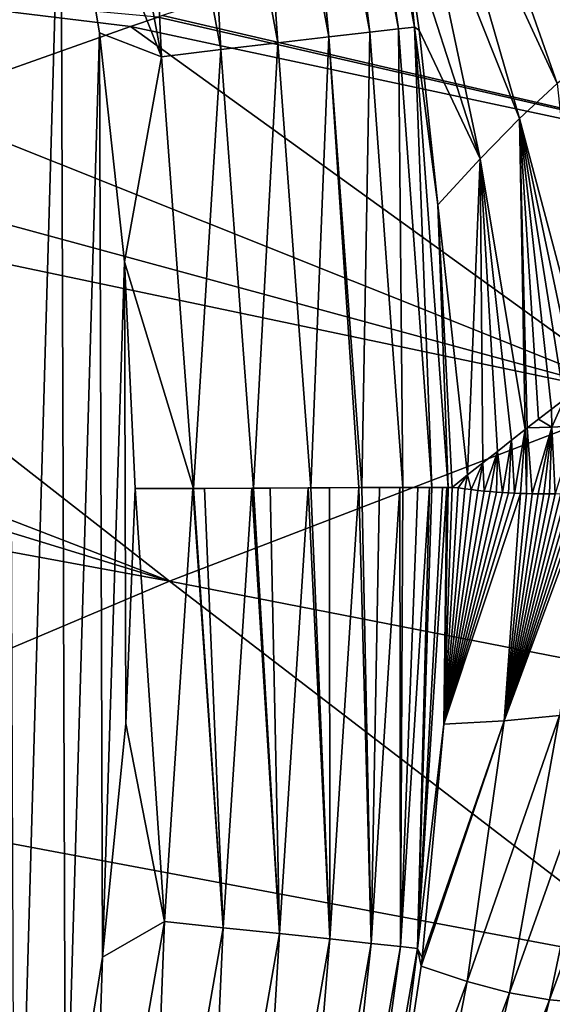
# Model space of a CAD drawing. Header units: metres. Extents: x -90 to 304, y -90 to 74.
# Tile 436 of 570: x 251.67 to 253.35, y 30.68 to 33.78. Entities that reach past the tile are written whole.
import ezdxf

# ---------------------------------------------------------------- set-up
doc = ezdxf.new("R2010")
doc.units = ezdxf.units.M
doc.layers.add('solid_21662050_350', color=7, linetype='CONTINUOUS')

msp = doc.modelspace()

# ---------------------------------------------------------------- linework, layer by layer
at = {"layer": 'solid_21662050_350'}
for points in [[(251.799026, 34.467018, 8.134833), (251.653732, 29.383726, 8.134833), (251.632767, 35.188286, 8.134833)], [(252.599792, 35.178768, 8.781376), (252.772324, 33.745167, 8.598304), (252.510498, 35.158417, 8.598304)], [(252.599792, 35.178768, 8.781376), (252.649521, 35.190216, 8.970929), (252.863297, 33.7556, 8.781376)], [(252.599792, 35.178768, 8.781376), (252.863297, 33.7556, 8.781376), (252.772324, 33.745167, 8.598304)], [(252.913986, 33.761539, 8.970929), (252.649521, 35.190216, 8.970929), (252.880508, 34.093124, 9.124886)], [(252.863297, 33.7556, 8.781376), (252.649521, 35.190216, 8.970929), (252.913986, 33.761539, 8.970929)], [(252.510498, 35.158417, 8.598304), (252.643097, 33.730259, 8.434502), (252.383698, 35.12944, 8.434502)], [(252.510498, 35.158417, 8.598304), (252.772324, 33.745167, 8.598304), (252.643097, 33.730259, 8.434502)], [(252.383698, 35.12944, 8.434502), (252.482895, 33.711483, 8.301346), (252.226517, 35.093239, 8.301346)], [(252.383698, 35.12944, 8.434502), (252.643097, 33.730259, 8.434502), (252.482895, 33.711483, 8.301346)], [(252.226517, 35.093239, 8.301346), (252.302887, 33.690201, 8.206315), (252.049911, 35.052402, 8.206315)], [(252.226517, 35.093239, 8.301346), (252.482895, 33.711483, 8.301346), (252.302887, 33.690201, 8.206315)], [(252.049911, 35.052402, 8.206315), (252.115692, 33.668129, 8.151685), (251.866257, 35.009983, 8.151685)], [(252.049911, 35.052402, 8.206315), (252.302887, 33.690201, 8.206315), (252.115692, 33.668129, 8.151685)], [(251.866257, 35.009983, 8.151685), (252.115692, 33.668129, 8.151685), (251.799026, 34.467018, 8.134833)], [(253.723404, 33.771671, 48.563812), (253.139221, 34.768986, 42.897709), (253.232422, 34.796589, 48.829895)], [(253.856567, 33.77636, 54.137352), (253.232422, 34.796589, 48.829895), (253.34906, 34.780117, 54.439159)], [(253.856567, 33.77636, 54.137352), (253.723404, 33.771671, 48.563812), (253.232422, 34.796589, 48.829895)], [(253.598831, 33.736641, 42.663338), (253.066544, 34.698864, 36.652977), (253.139221, 34.768986, 42.897709)], [(253.723404, 33.771671, 48.563812), (253.598831, 33.736641, 42.663338), (253.139221, 34.768986, 42.897709)], [(253.479904, 33.672947, 36.450317), (253.009506, 34.591087, 30.133276), (253.066544, 34.698864, 36.652977)], [(253.598831, 33.736641, 42.663338), (253.479904, 33.672947, 36.450317), (253.066544, 34.698864, 36.652977)], [(253.363113, 33.584015, 29.966616), (252.963104, 34.450665, 23.372473), (253.009506, 34.591087, 30.133276)], [(253.479904, 33.672947, 36.450317), (253.363113, 33.584015, 29.966616), (253.009506, 34.591087, 30.133276)], [(251.799026, 34.467018, 8.134833), (251.813354, 30.1012, 8.134833), (251.653732, 29.383726, 8.134833)], [(251.921143, 33.743458, 8.134833), (251.813354, 30.1012, 8.134833), (251.799026, 34.467018, 8.134833)], [(252.115692, 33.668129, 8.151685), (251.921143, 33.743458, 8.134833), (251.799026, 34.467018, 8.134833)], [(253.244827, 33.473431, 23.249596), (252.921875, 34.283455, 16.373377), (252.963104, 34.450665, 23.372473)], [(253.363113, 33.584015, 29.966616), (253.244827, 33.473431, 23.249596), (252.963104, 34.450665, 23.372473)], [(253.120956, 33.345749, 16.302464), (252.880508, 34.093124, 9.124886), (252.921875, 34.283455, 16.373377)], [(253.244827, 33.473431, 23.249596), (253.120956, 33.345749, 16.302464), (252.921875, 34.283455, 16.373377)], [(253.389221, 34.200237, 144.004288), (252.875748, 34.044563, 145.231308), (255.137238, 33.097023, 148.42337)], [(253.120956, 33.345749, 16.302464), (252.928741, 33.75209, 9.121011), (252.880508, 34.093124, 9.124886)], [(252.913986, 33.761539, 8.970929), (252.880508, 34.093124, 9.124886), (252.928741, 33.75209, 9.121011)], [(252.875748, 34.044563, 145.231308), (252.119156, 33.797592, 147.032867), (255.137238, 33.097023, 148.42337)], [(250.791489, 33.912971, 147.279709), (251.32486, 33.516891, 148.917892), (252.018463, 33.763187, 147.272202)], [(250.791489, 33.912971, 147.279709), (252.018463, 33.763187, 147.272202), (252.105652, 33.792999, 147.064972)], [(252.105652, 33.792999, 147.064972), (252.018463, 33.763187, 147.272202), (255.137238, 33.097023, 148.42337)], [(252.119156, 33.797592, 147.032867), (252.105652, 33.792999, 147.064972), (255.137238, 33.097023, 148.42337)], [(252.018463, 33.763187, 147.272202), (251.32486, 33.516891, 148.917892), (253.642624, 32.591885, 151.963242)], [(251.921143, 33.743458, 8.134833), (251.930313, 30.829874, 8.134833), (251.813354, 30.1012, 8.134833)], [(251.999115, 33.021824, 8.134833), (251.930313, 30.829874, 8.134833), (251.921143, 33.743458, 8.134833)], [(252.115692, 33.668129, 8.151685), (251.999115, 33.021824, 8.134833), (251.921143, 33.743458, 8.134833)], [(255.137238, 33.097023, 148.42337), (252.018463, 33.763187, 147.272202), (253.642624, 32.591885, 151.963242)], [(252.772324, 33.745167, 8.598304), (252.747299, 32.309673, 8.434536), (252.643097, 33.730259, 8.434502)], [(252.772324, 33.745167, 8.598304), (252.877014, 32.309887, 8.597814), (252.747299, 32.309673, 8.434536)], [(252.863297, 33.7556, 8.781376), (252.877014, 32.309887, 8.597814), (252.772324, 33.745167, 8.598304)], [(252.863297, 33.7556, 8.781376), (252.913986, 33.761539, 8.970929), (252.96846, 32.309879, 8.780204)], [(252.863297, 33.7556, 8.781376), (252.96846, 32.309879, 8.780204), (252.877014, 32.309887, 8.597814)], [(252.913986, 33.761539, 8.970929), (252.928741, 33.75209, 9.121011), (252.987549, 33.201336, 9.114102)], [(252.913986, 33.761539, 8.970929), (252.987549, 33.201336, 9.114102), (253.019623, 32.310284, 8.9691)], [(252.913986, 33.761539, 8.970929), (253.019623, 32.310284, 8.9691), (252.96846, 32.309879, 8.780204)], [(253.120956, 33.345749, 16.302464), (252.987549, 33.201336, 9.114102), (252.928741, 33.75209, 9.121011)], [(252.482895, 33.711483, 8.301346), (252.405701, 32.308075, 8.206715), (252.302887, 33.690201, 8.206315)], [(252.482895, 33.711483, 8.301346), (252.586487, 32.30901, 8.301696), (252.405701, 32.308075, 8.206715)], [(252.643097, 33.730259, 8.434502), (252.586487, 32.30901, 8.301696), (252.482895, 33.711483, 8.301346)], [(252.643097, 33.730259, 8.434502), (252.737869, 32.309643, 8.425062), (252.586487, 32.30901, 8.301696)], [(252.643097, 33.730259, 8.434502), (252.747299, 32.309673, 8.434536), (252.737869, 32.309643, 8.425062)], [(252.302887, 33.690201, 8.206315), (252.217316, 32.307171, 8.151895), (252.115692, 33.668129, 8.151685)], [(252.302887, 33.690201, 8.206315), (252.405701, 32.308075, 8.206715), (252.217316, 32.307171, 8.151895)], [(252.115692, 33.668129, 8.151685), (252.217316, 32.307171, 8.151895), (251.999115, 33.021824, 8.134833)], [(253.46402, 32.64529, 23.809114), (253.244827, 33.473431, 23.249596), (253.363113, 33.584015, 29.966616)], [(251.32486, 33.516891, 148.917892), (250.868515, 33.3465, 149.996674), (253.642624, 32.591885, 151.963242)], [(253.262772, 32.493008, 16.496826), (253.120956, 33.345749, 16.302464), (253.244827, 33.473431, 23.249596)], [(253.269318, 32.498131, 16.722235), (253.262772, 32.493008, 16.496826), (253.244827, 33.473431, 23.249596)], [(253.304794, 32.525799, 17.962221), (253.269318, 32.498131, 16.722235), (253.244827, 33.473431, 23.249596)], [(253.345764, 32.557411, 19.42535), (253.304794, 32.525799, 17.962221), (253.244827, 33.473431, 23.249596)], [(253.385895, 32.58791, 20.88814), (253.345764, 32.557411, 19.42535), (253.244827, 33.473431, 23.249596)], [(253.425293, 32.617176, 22.349642), (253.385895, 32.58791, 20.88814), (253.244827, 33.473431, 23.249596)], [(253.46402, 32.64529, 23.809114), (253.425293, 32.617176, 22.349642), (253.244827, 33.473431, 23.249596)], [(250.868515, 33.3465, 149.996674), (250.579239, 33.234921, 150.68013), (253.642624, 32.591885, 151.963242)], [(253.080688, 32.350449, 10.5921), (252.987549, 33.201336, 9.114102), (253.120956, 33.345749, 16.302464)], [(253.128662, 32.387604, 12.077081), (253.080688, 32.350449, 10.5921), (253.120956, 33.345749, 16.302464)], [(253.174896, 32.423817, 13.555719), (253.128662, 32.387604, 12.077081), (253.120956, 33.345749, 16.302464)], [(253.219528, 32.458958, 15.027978), (253.174896, 32.423817, 13.555719), (253.120956, 33.345749, 16.302464)], [(253.262772, 32.493008, 16.496826), (253.219528, 32.458958, 15.027978), (253.120956, 33.345749, 16.302464)], [(250.579239, 33.234921, 150.68013), (249.794525, 32.919441, 152.529388), (252.140778, 32.015358, 155.498138)], [(253.642624, 32.591885, 151.963242), (250.579239, 33.234921, 150.68013), (252.140778, 32.015358, 155.498138)], [(253.080688, 32.350449, 10.5921), (253.032883, 32.310379, 9.101089), (252.987549, 33.201336, 9.114102)], [(253.019623, 32.310284, 8.9691), (252.987549, 33.201336, 9.114102), (253.032883, 32.310379, 9.101089)], [(251.999115, 33.021824, 8.134833), (252.003815, 31.566191, 8.134833), (251.930313, 30.829874, 8.134833)], [(251.999115, 33.021824, 8.134833), (252.217316, 32.307171, 8.151895), (252.033371, 32.306526, 8.134833)], [(251.999115, 33.021824, 8.134833), (252.033371, 32.306526, 8.134833), (252.003815, 31.566191, 8.134833)], [(249.794525, 32.919441, 152.529388), (249.535858, 32.812107, 153.135132), (252.140778, 32.015358, 155.498138)], [(249.535858, 32.812107, 153.135132), (249.015427, 32.590317, 154.354156), (252.140778, 32.015358, 155.498138)], [(252.140778, 32.015358, 155.498138), (249.015427, 32.590317, 154.354156), (250.632507, 31.376675, 159.033447)], [(253.642624, 32.591885, 151.963242), (252.140778, 32.015358, 155.498138), (255.254562, 31.406464, 156.612473)], [(253.347046, 32.500118, 19.196438), (253.304794, 32.525799, 17.962221), (253.345764, 32.557411, 19.42535)], [(253.347046, 32.500118, 19.196438), (253.345764, 32.557411, 19.42535), (253.385895, 32.58791, 20.88814)], [(253.347046, 32.500118, 19.196438), (253.385895, 32.58791, 20.88814), (253.422531, 32.504135, 21.670958)], [(253.269318, 32.498131, 16.722235), (253.266632, 32.290745, 16.483238), (253.262772, 32.493008, 16.496826)], [(253.269318, 32.498131, 16.722235), (253.285049, 32.290356, 17.0926), (253.266632, 32.290745, 16.483238)], [(253.347046, 32.500118, 19.196438), (253.269318, 32.498131, 16.722235), (253.304794, 32.525799, 17.962221)], [(253.347046, 32.500118, 19.196438), (253.285049, 32.290356, 17.0926), (253.269318, 32.498131, 16.722235)], [(253.347046, 32.500118, 19.196438), (253.303329, 32.29015, 17.701403), (253.285049, 32.290356, 17.0926)], [(253.347046, 32.500118, 19.196438), (253.321472, 32.290119, 18.309797), (253.303329, 32.29015, 17.701403)], [(253.347046, 32.500118, 19.196438), (253.339478, 32.290257, 18.917908), (253.321472, 32.290119, 18.309797)], [(253.347046, 32.500118, 19.196438), (253.357361, 32.290558, 19.525646), (253.339478, 32.290257, 18.917908)], [(253.347046, 32.500118, 19.196438), (253.422531, 32.504135, 21.670958), (253.357361, 32.290558, 19.525646)], [(253.262772, 32.493008, 16.496826), (253.229309, 32.292076, 15.262212), (253.219528, 32.458958, 15.027978)], [(253.262772, 32.493008, 16.496826), (253.248047, 32.291317, 15.873159), (253.229309, 32.292076, 15.262212)], [(253.262772, 32.493008, 16.496826), (253.266632, 32.290745, 16.483238), (253.248047, 32.291317, 15.873159)], [(253.219528, 32.458958, 15.027978), (253.191284, 32.294147, 14.038304), (253.174896, 32.423817, 13.555719)], [(253.219528, 32.458958, 15.027978), (253.210373, 32.293015, 14.65057), (253.191284, 32.294147, 14.038304)], [(253.219528, 32.458958, 15.027978), (253.229309, 32.292076, 15.262212), (253.210373, 32.293015, 14.65057)], [(253.174896, 32.423817, 13.555719), (253.132813, 32.298962, 12.19563), (253.128662, 32.387604, 12.077081)], [(253.174896, 32.423817, 13.555719), (253.152512, 32.297092, 12.811049), (253.132813, 32.298962, 12.19563)], [(253.174896, 32.423817, 13.555719), (253.171997, 32.295498, 13.425201), (253.152512, 32.297092, 12.811049)], [(253.174896, 32.423817, 13.555719), (253.191284, 32.294147, 14.038304), (253.171997, 32.295498, 13.425201)], [(253.128662, 32.387604, 12.077081), (253.092758, 32.303532, 10.961175), (253.080688, 32.350449, 10.5921)], [(253.128662, 32.387604, 12.077081), (253.1129, 32.301109, 11.578959), (253.092758, 32.303532, 10.961175)], [(253.128662, 32.387604, 12.077081), (253.132813, 32.298962, 12.19563), (253.1129, 32.301109, 11.578959)], [(253.080688, 32.350449, 10.5921), (253.051758, 32.309227, 9.722266), (253.032883, 32.310379, 9.101089)], [(253.080688, 32.350449, 10.5921), (253.072372, 32.306232, 10.342278), (253.051758, 32.309227, 9.722266)], [(253.080688, 32.350449, 10.5921), (253.092758, 32.303532, 10.961175), (253.072372, 32.306232, 10.342278)], [(252.405701, 32.308075, 8.206715), (252.586487, 32.30901, 8.301696), (252.458664, 32.30835, 8.22976)], [(252.458664, 32.30835, 8.22976), (252.586487, 32.30901, 8.301696), (252.578598, 32.308971, 8.296506)], [(252.458664, 32.30835, 8.22976), (252.578598, 32.308971, 8.296506), (252.488327, 30.903873, 8.296158)], [(252.488327, 30.903873, 8.296158), (252.578598, 32.308971, 8.296506), (252.647232, 30.887014, 8.425043)], [(252.578598, 32.308971, 8.296506), (252.586487, 32.30901, 8.301696), (252.647232, 30.887014, 8.425043)], [(252.586487, 32.30901, 8.301696), (252.737869, 32.309643, 8.425062), (252.645645, 32.309292, 8.34414)], [(252.586487, 32.30901, 8.301696), (252.645645, 32.309292, 8.34414), (252.647232, 30.887014, 8.425043)], [(252.645645, 32.309292, 8.34414), (252.737869, 32.309643, 8.425062), (252.647232, 30.887014, 8.425043)], [(252.647232, 30.887014, 8.425043), (252.737869, 32.309643, 8.425062), (252.776596, 30.87306, 8.583852)], [(252.737869, 32.309643, 8.425062), (252.747299, 32.309673, 8.434536), (252.776596, 30.87306, 8.583852)], [(252.747299, 32.309673, 8.434536), (252.877014, 32.309887, 8.597814), (252.803192, 32.309799, 8.496482)], [(252.747299, 32.309673, 8.434536), (252.803192, 32.309799, 8.496482), (252.776596, 30.87306, 8.583852)], [(252.776596, 30.87306, 8.583852), (252.86763, 32.309879, 8.583338), (252.869415, 30.86297, 8.761939)], [(252.803192, 32.309799, 8.496482), (252.86763, 32.309879, 8.583338), (252.776596, 30.87306, 8.583852)], [(252.803192, 32.309799, 8.496482), (252.877014, 32.309887, 8.597814), (252.86763, 32.309879, 8.583338)], [(252.86763, 32.309879, 8.583338), (252.877014, 32.309887, 8.597814), (252.869415, 30.86297, 8.761939)], [(252.923767, 32.309898, 8.679498), (252.960861, 32.309879, 8.760792), (252.869415, 30.86297, 8.761939)], [(252.877014, 32.309887, 8.597814), (252.923767, 32.309898, 8.679498), (252.869415, 30.86297, 8.761939)], [(252.869415, 30.86297, 8.761939), (252.960861, 32.309879, 8.760792), (252.923477, 30.857212, 8.947236)], [(252.877014, 32.309887, 8.597814), (252.96846, 32.309879, 8.780204), (252.923767, 32.309898, 8.679498)], [(252.923477, 30.857212, 8.947236), (253.015396, 32.310219, 8.945651), (253.005585, 31.564266, 9.10787)], [(253.001572, 32.310043, 8.88431), (253.015396, 32.310219, 8.945651), (252.923477, 30.857212, 8.947236)], [(252.96846, 32.309879, 8.780204), (253.001572, 32.310043, 8.88431), (252.923477, 30.857212, 8.947236)], [(252.960861, 32.309879, 8.760792), (252.96846, 32.309879, 8.780204), (252.923477, 30.857212, 8.947236)], [(252.923767, 32.309898, 8.679498), (252.96846, 32.309879, 8.780204), (252.960861, 32.309879, 8.760792)], [(252.96846, 32.309879, 8.780204), (253.019623, 32.310284, 8.9691), (253.001572, 32.310043, 8.88431)], [(253.001572, 32.310043, 8.88431), (253.019623, 32.310284, 8.9691), (253.015396, 32.310219, 8.945651)], [(253.005585, 31.564266, 9.10787), (253.032883, 32.310379, 9.101089), (253.051758, 32.309227, 9.722266)], [(253.019623, 32.310284, 8.9691), (253.032883, 32.310379, 9.101089), (253.005585, 31.564266, 9.10787)], [(253.015396, 32.310219, 8.945651), (253.019623, 32.310284, 8.9691), (253.005585, 31.564266, 9.10787)], [(253.005585, 31.564266, 9.10787), (253.051758, 32.309227, 9.722266), (253.072372, 32.306232, 10.342278)], [(252.003815, 31.566191, 8.134833), (252.033371, 32.306526, 8.134833), (252.1259, 30.942051, 8.151209)], [(252.033371, 32.306526, 8.134833), (252.217316, 32.307171, 8.151895), (252.214783, 32.307159, 8.151422)], [(252.033371, 32.306526, 8.134833), (252.214783, 32.307159, 8.151422), (252.1259, 30.942051, 8.151209)], [(252.1259, 30.942051, 8.151209), (252.214783, 32.307159, 8.151422), (252.310547, 30.922577, 8.204169)], [(252.214783, 32.307159, 8.151422), (252.217316, 32.307171, 8.151895), (252.310547, 30.922577, 8.204169)], [(252.217316, 32.307171, 8.151895), (252.405701, 32.308075, 8.206715), (252.251266, 32.30732, 8.158854)], [(252.217316, 32.307171, 8.151895), (252.251266, 32.30732, 8.158854), (252.310547, 30.922577, 8.204169)], [(252.251266, 32.30732, 8.158854), (252.405701, 32.308075, 8.206715), (252.400314, 32.308048, 8.204576)], [(252.251266, 32.30732, 8.158854), (252.400314, 32.308048, 8.204576), (252.310547, 30.922577, 8.204169)], [(252.310547, 30.922577, 8.204169), (252.400314, 32.308048, 8.204576), (252.488327, 30.903873, 8.296158)], [(252.400314, 32.308048, 8.204576), (252.405701, 32.308075, 8.206715), (252.488327, 30.903873, 8.296158)], [(252.405701, 32.308075, 8.206715), (252.458664, 32.30835, 8.22976), (252.488327, 30.903873, 8.296158)], [(253.005585, 31.564266, 9.10787), (253.072372, 32.306232, 10.342278), (253.092758, 32.303532, 10.961175)], [(253.005585, 31.564266, 9.10787), (253.092758, 32.303532, 10.961175), (253.1129, 32.301109, 11.578959)], [(253.005585, 31.564266, 9.10787), (253.1129, 32.301109, 11.578959), (253.132813, 32.298962, 12.19563)], [(253.005585, 31.564266, 9.10787), (253.132813, 32.298962, 12.19563), (253.152512, 32.297092, 12.811049)], [(253.005585, 31.564266, 9.10787), (253.152512, 32.297092, 12.811049), (253.171997, 32.295498, 13.425201)], [(253.005585, 31.564266, 9.10787), (253.171997, 32.295498, 13.425201), (253.191284, 32.294147, 14.038304)], [(253.005585, 31.564266, 9.10787), (253.191284, 32.294147, 14.038304), (253.210373, 32.293015, 14.65057)], [(253.005585, 31.564266, 9.10787), (253.210373, 32.293015, 14.65057), (253.229309, 32.292076, 15.262212)], [(253.005585, 31.564266, 9.10787), (253.229309, 32.292076, 15.262212), (253.248047, 32.291317, 15.873159)], [(253.196747, 31.574877, 16.361408), (253.005585, 31.564266, 9.10787), (253.248047, 32.291317, 15.873159)], [(253.196747, 31.574877, 16.361408), (253.444901, 32.29427, 22.554651), (253.462067, 32.295414, 23.158434)], [(253.370544, 31.591793, 23.298468), (253.196747, 31.574877, 16.361408), (253.462067, 32.295414, 23.158434)], [(253.196747, 31.574877, 16.361408), (253.427628, 32.293251, 21.949942), (253.444901, 32.29427, 22.554651)], [(253.196747, 31.574877, 16.361408), (253.410248, 32.292366, 21.344921), (253.427628, 32.293251, 21.949942)], [(253.196747, 31.574877, 16.361408), (253.392746, 32.291618, 20.739325), (253.410248, 32.292366, 21.344921)], [(253.196747, 31.574877, 16.361408), (253.375122, 32.291016, 20.132843), (253.392746, 32.291618, 20.739325)], [(253.196747, 31.574877, 16.361408), (253.248047, 32.291317, 15.873159), (253.266632, 32.290745, 16.483238)], [(253.196747, 31.574877, 16.361408), (253.357361, 32.290558, 19.525646), (253.375122, 32.291016, 20.132843)], [(253.196747, 31.574877, 16.361408), (253.266632, 32.290745, 16.483238), (253.285049, 32.290356, 17.0926)], [(253.196747, 31.574877, 16.361408), (253.339478, 32.290257, 18.917908), (253.357361, 32.290558, 19.525646)], [(253.196747, 31.574877, 16.361408), (253.285049, 32.290356, 17.0926), (253.303329, 32.29015, 17.701403)], [(253.196747, 31.574877, 16.361408), (253.321472, 32.290119, 18.309797), (253.339478, 32.290257, 18.917908)], [(253.196747, 31.574877, 16.361408), (253.303329, 32.29015, 17.701403), (253.321472, 32.290119, 18.309797)], [(252.140778, 32.015358, 155.498138), (250.632507, 31.376675, 159.033447), (253.730576, 30.795681, 160.197952)], [(255.254562, 31.406464, 156.612473), (252.140778, 32.015358, 155.498138), (253.730576, 30.795681, 160.197952)], [(253.339066, 30.695053, 29.923918), (253.531097, 31.612072, 29.934553), (253.682007, 31.634325, 36.262913)], [(253.462082, 30.684179, 36.246407), (253.339066, 30.695053, 29.923918), (253.682007, 31.634325, 36.262913)], [(253.213043, 30.717623, 23.294266), (253.370544, 31.591793, 23.298468), (253.531097, 31.612072, 29.934553)], [(253.339066, 30.695053, 29.923918), (253.213043, 30.717623, 23.294266), (253.531097, 31.612072, 29.934553)], [(251.930313, 30.829874, 8.134833), (252.003815, 31.566191, 8.134833), (252.1259, 30.942051, 8.151209)], [(252.923477, 30.857212, 8.947236), (253.005585, 31.564266, 9.10787), (252.937607, 30.827747, 9.113306)], [(252.934402, 30.801224, 9.113481), (252.937607, 30.827747, 9.113306), (253.196747, 31.574877, 16.361408)], [(253.079758, 30.752466, 16.362745), (252.934402, 30.801224, 9.113481), (253.196747, 31.574877, 16.361408)], [(252.937607, 30.827747, 9.113306), (253.005585, 31.564266, 9.10787), (253.196747, 31.574877, 16.361408)], [(253.079758, 30.752466, 16.362745), (253.196747, 31.574877, 16.361408), (253.370544, 31.591793, 23.298468)], [(253.213043, 30.717623, 23.294266), (253.079758, 30.752466, 16.362745), (253.370544, 31.591793, 23.298468)], [(250.632507, 31.376675, 159.033447), (249.121109, 30.677898, 162.56163), (252.19841, 30.119326, 163.790222)], [(253.730576, 30.795681, 160.197952), (250.632507, 31.376675, 159.033447), (252.19841, 30.119326, 163.790222)], [(251.89035, 29.594391, 8.151209), (252.1259, 30.942051, 8.151209), (252.071732, 29.554712, 8.204169)], [(251.930313, 30.829874, 8.134833), (252.1259, 30.942051, 8.151209), (251.89035, 29.594391, 8.151209)], [(252.1259, 30.942051, 8.151209), (252.310547, 30.922577, 8.204169), (252.071732, 29.554712, 8.204169)], [(252.071732, 29.554712, 8.204169), (252.310547, 30.922577, 8.204169), (252.246368, 29.516552, 8.296158)], [(252.310547, 30.922577, 8.204169), (252.488327, 30.903873, 8.296158), (252.246368, 29.516552, 8.296158)], [(252.246368, 29.516552, 8.296158), (252.488327, 30.903873, 8.296158), (252.402451, 29.482313, 8.425043)], [(252.488327, 30.903873, 8.296158), (252.647232, 30.887014, 8.425043), (252.402451, 29.482313, 8.425043)], [(252.402451, 29.482313, 8.425043), (252.647232, 30.887014, 8.425043), (252.529495, 29.454231, 8.583852)], [(252.647232, 30.887014, 8.425043), (252.776596, 30.87306, 8.583852), (252.529495, 29.454231, 8.583852)], [(252.529495, 29.454231, 8.583852), (252.776596, 30.87306, 8.583852), (252.620636, 29.43401, 8.761939)], [(252.776596, 30.87306, 8.583852), (252.869415, 30.86297, 8.761939), (252.620636, 29.43401, 8.761939)], [(252.620636, 29.43401, 8.761939), (252.869415, 30.86297, 8.761939), (252.673752, 29.42234, 8.947236)], [(252.869415, 30.86297, 8.761939), (252.923477, 30.857212, 8.947236), (252.673752, 29.42234, 8.947236)], [(252.673752, 29.42234, 8.947236), (252.923477, 30.857212, 8.947236), (252.819809, 30.044498, 9.117873)], [(252.923477, 30.857212, 8.947236), (252.934402, 30.801224, 9.113481), (252.819809, 30.044498, 9.117873)], [(252.923477, 30.857212, 8.947236), (252.937607, 30.827747, 9.113306), (252.934402, 30.801224, 9.113481)], [(251.813354, 30.1012, 8.134833), (251.930313, 30.829874, 8.134833), (251.89035, 29.594391, 8.151209)], [(253.730576, 30.795681, 160.197952), (252.19841, 30.119326, 163.790222), (255.261887, 29.514341, 164.999756)], [(252.819809, 30.044498, 9.117873), (252.934402, 30.801224, 9.113481), (253.079758, 30.752466, 16.362745)], [(252.922913, 29.946596, 16.362276), (252.819809, 30.044498, 9.117873), (253.079758, 30.752466, 16.362745)], [(252.922913, 29.946596, 16.362276), (253.079758, 30.752466, 16.362745), (253.213043, 30.717623, 23.294266)], [(253.018875, 29.868887, 23.288677), (252.922913, 29.946596, 16.362276), (253.213043, 30.717623, 23.294266)], [(253.018875, 29.868887, 23.288677), (253.213043, 30.717623, 23.294266), (253.339066, 30.695053, 29.923918)], [(253.113129, 29.810934, 29.912178), (253.018875, 29.868887, 23.288677), (253.339066, 30.695053, 29.923918)], [(253.113129, 29.810934, 29.912178), (253.339066, 30.695053, 29.923918), (253.462082, 30.684179, 36.246407)], [(253.315399, 29.755196, 42.222683), (253.585999, 30.685141, 42.242443), (253.713882, 30.696953, 47.907265)], [(253.431046, 29.757273, 47.889793), (253.315399, 29.755196, 42.222683), (253.713882, 30.696953, 47.907265)], [(253.21048, 29.772791, 36.229023), (253.113129, 29.810934, 29.912178), (253.462082, 30.684179, 36.246407)], [(253.21048, 29.772791, 36.229023), (253.462082, 30.684179, 36.246407), (253.585999, 30.685141, 42.242443)], [(253.315399, 29.755196, 42.222683), (253.21048, 29.772791, 36.229023), (253.585999, 30.685141, 42.242443)]]:
    msp.add_3dface(points, dxfattribs=at)

doc.saveas('drawing.dxf')
